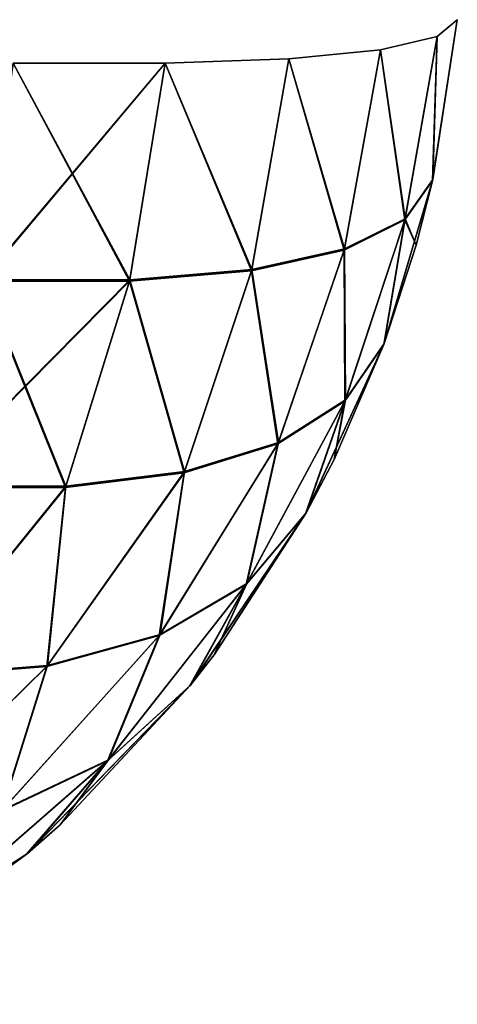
# Model space of a CAD drawing. Header units: millimetres. Extents: x -125 to 125, y -4 to 54.
# Tile 393 of 612: x 41.363 to 41.54, y -3.041 to -2.644. Entities that reach past the tile are written whole.
import ezdxf

# ---------------------------------------------------------------- set-up
doc = ezdxf.new("R2010")
doc.units = ezdxf.units.MM
doc.header["$LTSCALE"] = 65.185185
for name, color, linetype in [('243', 7, 'CONTINUOUS'), ('244', 7, 'CONTINUOUS'), ('245', 7, 'CONTINUOUS'), ('287', 7, 'CONTINUOUS'), ('288', 7, 'CONTINUOUS'), ('289', 7, 'CONTINUOUS')]:
    doc.layers.add(name, color=color, linetype=linetype)

msp = doc.modelspace()

# ---------------------------------------------------------------- linework, layer by layer
at = {"layer": '243', "color": 7, "linetype": 'Continuous'}
for points in [[(41.52992, -2.7085, 123.7456), (41.53993, -2.64358, 123.7456), (41.53178, -2.6504, 123.83168), (41.52992, -2.7085, 123.7456)], [(41.50889, -2.6557, 123.91517), (41.51883, -2.7244, 123.82926), (41.53178, -2.6504, 123.83168), (41.50889, -2.6557, 123.91517)], [(41.51883, -2.7244, 123.82926), (41.52992, -2.7085, 123.7456), (41.53178, -2.6504, 123.83168), (41.51883, -2.7244, 123.82926)], [(41.47195, -2.65932, 123.99356), (41.49426, -2.73661, 123.90883), (41.50889, -2.6557, 123.91517), (41.47195, -2.65932, 123.99356)], [(41.49426, -2.73661, 123.90883), (41.51883, -2.7244, 123.82926), (41.50889, -2.6557, 123.91517), (41.49426, -2.73661, 123.90883)], [(41.42206, -2.66116, 124.06449), (41.45688, -2.74494, 123.98378), (41.47195, -2.65932, 123.99356), (41.42206, -2.66116, 124.06449)], [(41.45688, -2.74494, 123.98378), (41.49426, -2.73661, 123.90883), (41.47195, -2.65932, 123.99356), (41.45688, -2.74494, 123.98378)], [(41.34821, -2.74917, 124.11149), (41.40773, -2.74917, 124.05198), (41.36072, -2.66116, 124.12582), (41.34821, -2.74917, 124.11149)], [(41.36072, -2.66116, 124.12582), (41.40773, -2.74917, 124.05198), (41.42206, -2.66116, 124.06449), (41.36072, -2.66116, 124.12582)], [(41.40773, -2.74917, 124.05198), (41.45688, -2.74494, 123.98378), (41.42206, -2.66116, 124.06449), (41.40773, -2.74917, 124.05198)], [(41.52992, -2.7085, 123.7456), (41.51883, -2.7244, 123.82926), (41.52336, -2.73465, 123.7456), (41.52992, -2.7085, 123.7456)], [(41.51883, -2.7244, 123.82926), (41.49426, -2.73661, 123.90883), (41.49462, -2.79757, 123.82275), (41.51883, -2.7244, 123.82926)], [(41.51883, -2.7244, 123.82926), (41.49462, -2.79757, 123.82275), (41.5103, -2.77475, 123.7456), (41.51883, -2.7244, 123.82926)], [(41.51883, -2.7244, 123.82926), (41.5103, -2.77475, 123.7456), (41.52336, -2.73465, 123.7456), (41.51883, -2.7244, 123.82926)], [(41.49426, -2.73661, 123.90883), (41.45688, -2.74494, 123.98378), (41.46758, -2.81478, 123.89596), (41.49426, -2.73661, 123.90883)], [(41.49426, -2.73661, 123.90883), (41.46758, -2.81478, 123.89596), (41.49462, -2.79757, 123.82275), (41.49426, -2.73661, 123.90883)], [(41.45688, -2.74494, 123.98378), (41.40773, -2.74917, 124.05198), (41.42966, -2.82651, 123.96533), (41.45688, -2.74494, 123.98378)], [(41.45688, -2.74494, 123.98378), (41.42966, -2.82651, 123.96533), (41.46758, -2.81478, 123.89596), (41.45688, -2.74494, 123.98378)], [(41.34821, -2.74917, 124.11149), (41.32532, -2.83245, 124.0856), (41.38184, -2.83245, 124.02909), (41.34821, -2.74917, 124.11149)], [(41.40773, -2.74917, 124.05198), (41.34821, -2.74917, 124.11149), (41.38184, -2.83245, 124.02909), (41.40773, -2.74917, 124.05198)], [(41.40773, -2.74917, 124.05198), (41.38184, -2.83245, 124.02909), (41.42966, -2.82651, 123.96533), (41.40773, -2.74917, 124.05198)], [(41.49462, -2.79757, 123.82275), (41.49028, -2.82113, 123.7456), (41.5103, -2.77475, 123.7456), (41.49462, -2.79757, 123.82275)], [(41.45476, -2.87162, 123.82119), (41.47873, -2.84315, 123.7456), (41.49462, -2.79757, 123.82275), (41.45476, -2.87162, 123.82119)], [(41.46758, -2.81478, 123.89596), (41.45476, -2.87162, 123.82119), (41.49462, -2.79757, 123.82275), (41.46758, -2.81478, 123.89596)], [(41.47873, -2.84315, 123.7456), (41.49028, -2.82113, 123.7456), (41.49462, -2.79757, 123.82275), (41.47873, -2.84315, 123.7456)], [(41.4197, -2.89223, 123.8933), (41.45476, -2.87162, 123.82119), (41.46758, -2.81478, 123.89596), (41.4197, -2.89223, 123.8933)], [(41.42966, -2.82651, 123.96533), (41.4197, -2.89223, 123.8933), (41.46758, -2.81478, 123.89596), (41.42966, -2.82651, 123.96533)], [(41.37429, -2.90482, 123.96137), (41.4197, -2.89223, 123.8933), (41.42966, -2.82651, 123.96533), (41.37429, -2.90482, 123.96137)], [(41.38184, -2.83245, 124.02909), (41.37429, -2.90482, 123.96137), (41.42966, -2.82651, 123.96533), (41.38184, -2.83245, 124.02909)], [(41.31976, -2.90906, 124.02352), (41.37429, -2.90482, 123.96137), (41.38184, -2.83245, 124.02909), (41.31976, -2.90906, 124.02352)], [(41.32532, -2.83245, 124.0856), (41.31976, -2.90906, 124.02352), (41.38184, -2.83245, 124.02909), (41.32532, -2.83245, 124.0856)], [(41.45476, -2.87162, 123.82119), (41.44182, -2.90003, 123.7456), (41.47873, -2.84315, 123.7456), (41.45476, -2.87162, 123.82119)], [(41.3988, -2.94282, 123.8167), (41.43194, -2.91275, 123.7456), (41.45476, -2.87162, 123.82119), (41.3988, -2.94282, 123.8167)], [(41.4197, -2.89223, 123.8933), (41.3988, -2.94282, 123.8167), (41.45476, -2.87162, 123.82119), (41.4197, -2.89223, 123.8933)], [(41.43194, -2.91275, 123.7456), (41.44182, -2.90003, 123.7456), (41.45476, -2.87162, 123.82119), (41.43194, -2.91275, 123.7456)], [(41.35595, -2.96319, 123.88497), (41.3988, -2.94282, 123.8167), (41.4197, -2.89223, 123.8933), (41.35595, -2.96319, 123.88497)], [(41.37429, -2.90482, 123.96137), (41.35595, -2.96319, 123.88497), (41.4197, -2.89223, 123.8933), (41.37429, -2.90482, 123.96137)], [(41.30442, -2.97351, 123.9494), (41.35595, -2.96319, 123.88497), (41.37429, -2.90482, 123.96137), (41.30442, -2.97351, 123.9494)], [(41.31976, -2.90906, 124.02352), (41.30442, -2.97351, 123.9494), (41.37429, -2.90482, 123.96137), (41.31976, -2.90906, 124.02352)], [(41.3988, -2.94282, 123.8167), (41.37964, -2.96863, 123.7456), (41.43194, -2.91275, 123.7456), (41.3988, -2.94282, 123.8167)], [(41.3252, -3.00704, 123.80899), (41.366, -2.98068, 123.7456), (41.3988, -2.94282, 123.8167), (41.3252, -3.00704, 123.80899)], [(41.35595, -2.96319, 123.88497), (41.3252, -3.00704, 123.80899), (41.3988, -2.94282, 123.8167), (41.35595, -2.96319, 123.88497)], [(41.366, -2.98068, 123.7456), (41.37964, -2.96863, 123.7456), (41.3988, -2.94282, 123.8167), (41.366, -2.98068, 123.7456)], [(41.3252, -3.00704, 123.80899), (41.30587, -3.0246, 123.7456), (41.366, -2.98068, 123.7456), (41.3252, -3.00704, 123.80899)]]:
    msp.add_3dface(points, dxfattribs=at)
at = {"layer": '244', "color": 7, "linetype": 'Continuous'}
for points in [[(41.53993, -2.64358, 123.7456), (41.52992, -2.7085, 123.7456), (41.53993, -2.64358, 123.16193), (41.53993, -2.64358, 123.7456)], [(41.53993, -2.64358, 123.16193), (41.52992, -2.7085, 123.7456), (41.52992, -2.7085, 123.16193), (41.53993, -2.64358, 123.16193)], [(41.52992, -2.7085, 123.16193), (41.52336, -2.73465, 123.7456), (41.52336, -2.73466, 123.16193), (41.52992, -2.7085, 123.16193)], [(41.52992, -2.7085, 123.7456), (41.52336, -2.73465, 123.7456), (41.52992, -2.7085, 123.16193), (41.52992, -2.7085, 123.7456)], [(41.52336, -2.73465, 123.7456), (41.5103, -2.77475, 123.7456), (41.52336, -2.73466, 123.16193), (41.52336, -2.73465, 123.7456)], [(41.52336, -2.73466, 123.16193), (41.5103, -2.77475, 123.7456), (41.5103, -2.77475, 123.16193), (41.52336, -2.73466, 123.16193)], [(41.5103, -2.77475, 123.16193), (41.49028, -2.82113, 123.7456), (41.49028, -2.82113, 123.16193), (41.5103, -2.77475, 123.16193)], [(41.5103, -2.77475, 123.7456), (41.49028, -2.82113, 123.7456), (41.5103, -2.77475, 123.16193), (41.5103, -2.77475, 123.7456)], [(41.49028, -2.82113, 123.7456), (41.47873, -2.84315, 123.7456), (41.49028, -2.82113, 123.16193), (41.49028, -2.82113, 123.7456)], [(41.49028, -2.82113, 123.16193), (41.47873, -2.84315, 123.7456), (41.47873, -2.84315, 123.16193), (41.49028, -2.82113, 123.16193)], [(41.47873, -2.84315, 123.16193), (41.44182, -2.90003, 123.7456), (41.44181, -2.90003, 123.16193), (41.47873, -2.84315, 123.16193)], [(41.47873, -2.84315, 123.7456), (41.44182, -2.90003, 123.7456), (41.47873, -2.84315, 123.16193), (41.47873, -2.84315, 123.7456)], [(41.44181, -2.90003, 123.16193), (41.43194, -2.91275, 123.7456), (41.43194, -2.91275, 123.16193), (41.44181, -2.90003, 123.16193)], [(41.44182, -2.90003, 123.7456), (41.43194, -2.91275, 123.7456), (41.44181, -2.90003, 123.16193), (41.44182, -2.90003, 123.7456)], [(41.43194, -2.91275, 123.16193), (41.37964, -2.96863, 123.7456), (41.37964, -2.96863, 123.16193), (41.43194, -2.91275, 123.16193)], [(41.43194, -2.91275, 123.7456), (41.37964, -2.96863, 123.7456), (41.43194, -2.91275, 123.16193), (41.43194, -2.91275, 123.7456)], [(41.37964, -2.96863, 123.16193), (41.366, -2.98068, 123.7456), (41.366, -2.98068, 123.16193), (41.37964, -2.96863, 123.16193)], [(41.37964, -2.96863, 123.7456), (41.366, -2.98068, 123.7456), (41.37964, -2.96863, 123.16193), (41.37964, -2.96863, 123.7456)], [(41.366, -2.98068, 123.7456), (41.30587, -3.0246, 123.7456), (41.366, -2.98068, 123.16193), (41.366, -2.98068, 123.7456)], [(41.366, -2.98068, 123.16193), (41.30587, -3.0246, 123.7456), (41.30587, -3.0246, 123.16193), (41.366, -2.98068, 123.16193)]]:
    msp.add_3dface(points, dxfattribs=at)
at = {"layer": '245', "color": 7, "linetype": 'Continuous'}
for points in [[(41.53993, -2.64358, 123.16193), (41.52992, -2.7085, 123.16193), (41.53178, -2.6504, 123.07585), (41.53993, -2.64358, 123.16193)], [(41.53178, -2.6504, 123.07585), (41.51883, -2.7244, 123.07826), (41.50889, -2.6557, 122.99235), (41.53178, -2.6504, 123.07585)], [(41.52992, -2.7085, 123.16193), (41.51883, -2.7244, 123.07826), (41.53178, -2.6504, 123.07585), (41.52992, -2.7085, 123.16193)], [(41.50889, -2.6557, 122.99235), (41.49426, -2.73661, 122.99869), (41.47195, -2.65932, 122.91397), (41.50889, -2.6557, 122.99235)], [(41.51883, -2.7244, 123.07826), (41.49426, -2.73661, 122.99869), (41.50889, -2.6557, 122.99235), (41.51883, -2.7244, 123.07826)], [(41.47195, -2.65932, 122.91397), (41.45688, -2.74494, 122.92374), (41.42206, -2.66116, 122.84304), (41.47195, -2.65932, 122.91397)], [(41.49426, -2.73661, 122.99869), (41.45688, -2.74494, 122.92374), (41.47195, -2.65932, 122.91397), (41.49426, -2.73661, 122.99869)], [(41.40773, -2.74917, 122.85555), (41.34821, -2.74917, 122.79603), (41.42206, -2.66116, 122.84304), (41.40773, -2.74917, 122.85555)], [(41.42206, -2.66116, 122.84304), (41.34821, -2.74917, 122.79603), (41.36072, -2.66116, 122.78171), (41.42206, -2.66116, 122.84304)], [(41.45688, -2.74494, 122.92374), (41.40773, -2.74917, 122.85555), (41.42206, -2.66116, 122.84304), (41.45688, -2.74494, 122.92374)], [(41.52992, -2.7085, 123.16193), (41.52336, -2.73466, 123.16193), (41.5103, -2.77475, 123.16193), (41.52992, -2.7085, 123.16193)], [(41.52992, -2.7085, 123.16193), (41.5103, -2.77475, 123.16193), (41.51883, -2.7244, 123.07826), (41.52992, -2.7085, 123.16193)], [(41.49426, -2.73661, 122.99869), (41.51883, -2.7244, 123.07826), (41.49462, -2.79757, 123.08478), (41.49426, -2.73661, 122.99869)], [(41.51883, -2.7244, 123.07826), (41.5103, -2.77475, 123.16193), (41.49462, -2.79757, 123.08478), (41.51883, -2.7244, 123.07826)], [(41.45688, -2.74494, 122.92374), (41.49426, -2.73661, 122.99869), (41.46758, -2.81478, 123.01157), (41.45688, -2.74494, 122.92374)], [(41.49426, -2.73661, 122.99869), (41.49462, -2.79757, 123.08478), (41.46758, -2.81478, 123.01157), (41.49426, -2.73661, 122.99869)], [(41.40773, -2.74917, 122.85555), (41.45688, -2.74494, 122.92374), (41.42966, -2.82651, 122.9422), (41.40773, -2.74917, 122.85555)], [(41.45688, -2.74494, 122.92374), (41.46758, -2.81478, 123.01157), (41.42966, -2.82651, 122.9422), (41.45688, -2.74494, 122.92374)], [(41.40773, -2.74917, 122.85555), (41.38184, -2.83245, 122.87844), (41.32532, -2.83245, 122.82193), (41.40773, -2.74917, 122.85555)], [(41.34821, -2.74917, 122.79603), (41.40773, -2.74917, 122.85555), (41.32532, -2.83245, 122.82193), (41.34821, -2.74917, 122.79603)], [(41.40773, -2.74917, 122.85555), (41.42966, -2.82651, 122.9422), (41.38184, -2.83245, 122.87844), (41.40773, -2.74917, 122.85555)], [(41.5103, -2.77475, 123.16193), (41.49028, -2.82113, 123.16193), (41.47873, -2.84315, 123.16193), (41.5103, -2.77475, 123.16193)], [(41.5103, -2.77475, 123.16193), (41.47873, -2.84315, 123.16193), (41.49462, -2.79757, 123.08478), (41.5103, -2.77475, 123.16193)], [(41.49462, -2.79757, 123.08478), (41.45476, -2.87162, 123.08634), (41.46758, -2.81478, 123.01157), (41.49462, -2.79757, 123.08478)], [(41.47873, -2.84315, 123.16193), (41.45476, -2.87162, 123.08634), (41.49462, -2.79757, 123.08478), (41.47873, -2.84315, 123.16193)], [(41.46758, -2.81478, 123.01157), (41.4197, -2.89223, 123.01422), (41.42966, -2.82651, 122.9422), (41.46758, -2.81478, 123.01157)], [(41.45476, -2.87162, 123.08634), (41.4197, -2.89223, 123.01422), (41.46758, -2.81478, 123.01157), (41.45476, -2.87162, 123.08634)], [(41.4197, -2.89223, 123.01422), (41.37429, -2.90482, 122.94616), (41.42966, -2.82651, 122.9422), (41.4197, -2.89223, 123.01422)], [(41.42966, -2.82651, 122.9422), (41.37429, -2.90482, 122.94616), (41.38184, -2.83245, 122.87844), (41.42966, -2.82651, 122.9422)], [(41.37429, -2.90482, 122.94616), (41.31976, -2.90906, 122.88401), (41.38184, -2.83245, 122.87844), (41.37429, -2.90482, 122.94616)], [(41.38184, -2.83245, 122.87844), (41.31976, -2.90906, 122.88401), (41.32532, -2.83245, 122.82193), (41.38184, -2.83245, 122.87844)], [(41.47873, -2.84315, 123.16193), (41.44181, -2.90003, 123.16193), (41.43194, -2.91275, 123.16193), (41.47873, -2.84315, 123.16193)], [(41.47873, -2.84315, 123.16193), (41.43194, -2.91275, 123.16193), (41.45476, -2.87162, 123.08634), (41.47873, -2.84315, 123.16193)], [(41.45476, -2.87162, 123.08634), (41.3988, -2.94282, 123.09083), (41.4197, -2.89223, 123.01422), (41.45476, -2.87162, 123.08634)], [(41.43194, -2.91275, 123.16193), (41.3988, -2.94282, 123.09083), (41.45476, -2.87162, 123.08634), (41.43194, -2.91275, 123.16193)], [(41.3988, -2.94282, 123.09083), (41.35595, -2.96319, 123.02255), (41.4197, -2.89223, 123.01422), (41.3988, -2.94282, 123.09083)], [(41.4197, -2.89223, 123.01422), (41.35595, -2.96319, 123.02255), (41.37429, -2.90482, 122.94616), (41.4197, -2.89223, 123.01422)], [(41.35595, -2.96319, 123.02255), (41.30442, -2.97351, 122.95813), (41.37429, -2.90482, 122.94616), (41.35595, -2.96319, 123.02255)], [(41.37429, -2.90482, 122.94616), (41.30442, -2.97351, 122.95813), (41.31976, -2.90906, 122.88401), (41.37429, -2.90482, 122.94616)], [(41.43194, -2.91275, 123.16193), (41.366, -2.98068, 123.16193), (41.3988, -2.94282, 123.09083), (41.43194, -2.91275, 123.16193)], [(41.43194, -2.91275, 123.16193), (41.37964, -2.96863, 123.16193), (41.366, -2.98068, 123.16193), (41.43194, -2.91275, 123.16193)], [(41.3988, -2.94282, 123.09083), (41.3252, -3.00704, 123.09854), (41.35595, -2.96319, 123.02255), (41.3988, -2.94282, 123.09083)], [(41.366, -2.98068, 123.16193), (41.3252, -3.00704, 123.09854), (41.3988, -2.94282, 123.09083), (41.366, -2.98068, 123.16193)], [(41.366, -2.98068, 123.16193), (41.30587, -3.0246, 123.16193), (41.27716, -3.04116, 123.16193), (41.366, -2.98068, 123.16193)], [(41.366, -2.98068, 123.16193), (41.27716, -3.04116, 123.16193), (41.3252, -3.00704, 123.09854), (41.366, -2.98068, 123.16193)]]:
    msp.add_3dface(points, dxfattribs=at)
at = {"layer": '287', "color": 7, "linetype": 'Continuous'}
for points in [[(41.53178, -2.6504, -123.83168), (41.53993, -2.64358, -123.7456), (41.53001, -2.7081, -123.7456), (41.53178, -2.6504, -123.83168)], [(41.50889, -2.6557, -123.91517), (41.53178, -2.6504, -123.83168), (41.51894, -2.72396, -123.8293), (41.50889, -2.6557, -123.91517)], [(41.51894, -2.72396, -123.8293), (41.53178, -2.6504, -123.83168), (41.53001, -2.7081, -123.7456), (41.51894, -2.72396, -123.8293)], [(41.47195, -2.65932, -123.99356), (41.50889, -2.6557, -123.91517), (41.49438, -2.73613, -123.9089), (41.47195, -2.65932, -123.99356)], [(41.49438, -2.73613, -123.9089), (41.50889, -2.6557, -123.91517), (41.51894, -2.72396, -123.8293), (41.49438, -2.73613, -123.9089)], [(41.42206, -2.66116, -124.06449), (41.47195, -2.65932, -123.99356), (41.457, -2.74444, -123.98387), (41.42206, -2.66116, -124.06449)], [(41.457, -2.74444, -123.98387), (41.47195, -2.65932, -123.99356), (41.49438, -2.73613, -123.9089), (41.457, -2.74444, -123.98387)], [(41.36072, -2.66116, -124.12582), (41.42206, -2.66116, -124.06449), (41.34832, -2.74865, -124.11161), (41.36072, -2.66116, -124.12582)], [(41.34832, -2.74865, -124.11161), (41.42206, -2.66116, -124.06449), (41.40785, -2.74865, -124.05209), (41.34832, -2.74865, -124.11161)], [(41.40785, -2.74865, -124.05209), (41.42206, -2.66116, -124.06449), (41.457, -2.74444, -123.98387), (41.40785, -2.74865, -124.05209)], [(41.51894, -2.72396, -123.8293), (41.53001, -2.7081, -123.7456), (41.51045, -2.77434, -123.7456), (41.51894, -2.72396, -123.8293)], [(41.51045, -2.77434, -123.7456), (41.53001, -2.7081, -123.7456), (41.52336, -2.73465, -123.7456), (41.51045, -2.77434, -123.7456)], [(41.49438, -2.73613, -123.9089), (41.51894, -2.72396, -123.8293), (41.4948, -2.79714, -123.82279), (41.49438, -2.73613, -123.9089)], [(41.4948, -2.79714, -123.82279), (41.51894, -2.72396, -123.8293), (41.51045, -2.77434, -123.7456), (41.4948, -2.79714, -123.82279)], [(41.457, -2.74444, -123.98387), (41.49438, -2.73613, -123.9089), (41.46778, -2.81433, -123.89605), (41.457, -2.74444, -123.98387)], [(41.46778, -2.81433, -123.89605), (41.49438, -2.73613, -123.9089), (41.4948, -2.79714, -123.82279), (41.46778, -2.81433, -123.89605)], [(41.40785, -2.74865, -124.05209), (41.457, -2.74444, -123.98387), (41.42986, -2.82604, -123.96546), (41.40785, -2.74865, -124.05209)], [(41.42986, -2.82604, -123.96546), (41.457, -2.74444, -123.98387), (41.46778, -2.81433, -123.89605), (41.42986, -2.82604, -123.96546)], [(41.34832, -2.74865, -124.11161), (41.40785, -2.74865, -124.05209), (41.32549, -2.83197, -124.08579), (41.34832, -2.74865, -124.11161)], [(41.32549, -2.83197, -124.08579), (41.40785, -2.74865, -124.05209), (41.38203, -2.83197, -124.02925), (41.32549, -2.83197, -124.08579)], [(41.38203, -2.83197, -124.02925), (41.40785, -2.74865, -124.05209), (41.42986, -2.82604, -123.96546), (41.38203, -2.83197, -124.02925)], [(41.4948, -2.79714, -123.82279), (41.51045, -2.77434, -123.7456), (41.47896, -2.84274, -123.7456), (41.4948, -2.79714, -123.82279)], [(41.47896, -2.84274, -123.7456), (41.51045, -2.77434, -123.7456), (41.49028, -2.82113, -123.7456), (41.47896, -2.84274, -123.7456)], [(41.46778, -2.81433, -123.89605), (41.4948, -2.79714, -123.82279), (41.45503, -2.8712, -123.82125), (41.46778, -2.81433, -123.89605)], [(41.45503, -2.8712, -123.82125), (41.4948, -2.79714, -123.82279), (41.47896, -2.84274, -123.7456), (41.45503, -2.8712, -123.82125)], [(41.42986, -2.82604, -123.96546), (41.46778, -2.81433, -123.89605), (41.41998, -2.8918, -123.89343), (41.42986, -2.82604, -123.96546)], [(41.41998, -2.8918, -123.89343), (41.46778, -2.81433, -123.89605), (41.45503, -2.8712, -123.82125), (41.41998, -2.8918, -123.89343)], [(41.37456, -2.9044, -123.96156), (41.42986, -2.82604, -123.96546), (41.41998, -2.8918, -123.89343), (41.37456, -2.9044, -123.96156)], [(41.38203, -2.83197, -124.02925), (41.42986, -2.82604, -123.96546), (41.37456, -2.9044, -123.96156), (41.38203, -2.83197, -124.02925)], [(41.31999, -2.90863, -124.02376), (41.38203, -2.83197, -124.02925), (41.37456, -2.9044, -123.96156), (41.31999, -2.90863, -124.02376)], [(41.32549, -2.83197, -124.08579), (41.38203, -2.83197, -124.02925), (41.31999, -2.90863, -124.02376), (41.32549, -2.83197, -124.08579)], [(41.45503, -2.8712, -123.82125), (41.47896, -2.84274, -123.7456), (41.43227, -2.91234, -123.7456), (41.45503, -2.8712, -123.82125)], [(41.43227, -2.91234, -123.7456), (41.47896, -2.84274, -123.7456), (41.44182, -2.90003, -123.7456), (41.43227, -2.91234, -123.7456)], [(41.41998, -2.8918, -123.89343), (41.45503, -2.8712, -123.82125), (41.39916, -2.94242, -123.81677), (41.41998, -2.8918, -123.89343)], [(41.39916, -2.94242, -123.81677), (41.45503, -2.8712, -123.82125), (41.43227, -2.91234, -123.7456), (41.39916, -2.94242, -123.81677)], [(41.37456, -2.9044, -123.96156), (41.41998, -2.8918, -123.89343), (41.35631, -2.96281, -123.88515), (41.37456, -2.9044, -123.96156)], [(41.35631, -2.96281, -123.88515), (41.41998, -2.8918, -123.89343), (41.39916, -2.94242, -123.81677), (41.35631, -2.96281, -123.88515)], [(41.30474, -2.97315, -123.94965), (41.37456, -2.9044, -123.96156), (41.35631, -2.96281, -123.88515), (41.30474, -2.97315, -123.94965)], [(41.31999, -2.90863, -124.02376), (41.37456, -2.9044, -123.96156), (41.30474, -2.97315, -123.94965), (41.31999, -2.90863, -124.02376)], [(41.39916, -2.94242, -123.81677), (41.43227, -2.91234, -123.7456), (41.36645, -2.98029, -123.7456), (41.39916, -2.94242, -123.81677)], [(41.36645, -2.98029, -123.7456), (41.43227, -2.91234, -123.7456), (41.37964, -2.96863, -123.7456), (41.36645, -2.98029, -123.7456)], [(41.35631, -2.96281, -123.88515), (41.39916, -2.94242, -123.81677), (41.32566, -3.00671, -123.80909), (41.35631, -2.96281, -123.88515)], [(41.32566, -3.00671, -123.80909), (41.39916, -2.94242, -123.81677), (41.36645, -2.98029, -123.7456), (41.32566, -3.00671, -123.80909)], [(41.32566, -3.00671, -123.80909), (41.36645, -2.98029, -123.7456), (41.27777, -3.04084, -123.7456), (41.32566, -3.00671, -123.80909)], [(41.27777, -3.04084, -123.7456), (41.36645, -2.98029, -123.7456), (41.30587, -3.0246, -123.7456), (41.27777, -3.04084, -123.7456)]]:
    msp.add_3dface(points, dxfattribs=at)
at = {"layer": '288', "color": 7, "linetype": 'Continuous'}
for points in [[(41.53993, -2.64358, -123.7456), (41.53993, -2.64358, -123.16193), (41.53001, -2.7081, -123.16193), (41.53993, -2.64358, -123.7456)], [(41.53001, -2.7081, -123.7456), (41.53993, -2.64358, -123.7456), (41.53001, -2.7081, -123.16193), (41.53001, -2.7081, -123.7456)], [(41.52336, -2.73465, -123.7456), (41.53001, -2.7081, -123.7456), (41.52336, -2.73466, -123.16193), (41.52336, -2.73465, -123.7456)], [(41.52336, -2.73466, -123.16193), (41.53001, -2.7081, -123.7456), (41.53001, -2.7081, -123.16193), (41.52336, -2.73466, -123.16193)], [(41.51045, -2.77434, -123.7456), (41.52336, -2.73465, -123.7456), (41.51045, -2.77434, -123.16193), (41.51045, -2.77434, -123.7456)], [(41.51045, -2.77434, -123.16193), (41.52336, -2.73465, -123.7456), (41.52336, -2.73466, -123.16193), (41.51045, -2.77434, -123.16193)], [(41.49028, -2.82113, -123.7456), (41.51045, -2.77434, -123.7456), (41.49028, -2.82113, -123.16193), (41.49028, -2.82113, -123.7456)], [(41.49028, -2.82113, -123.16193), (41.51045, -2.77434, -123.7456), (41.51045, -2.77434, -123.16193), (41.49028, -2.82113, -123.16193)], [(41.47896, -2.84274, -123.7456), (41.49028, -2.82113, -123.7456), (41.47896, -2.84274, -123.16193), (41.47896, -2.84274, -123.7456)], [(41.47896, -2.84274, -123.16193), (41.49028, -2.82113, -123.7456), (41.49028, -2.82113, -123.16193), (41.47896, -2.84274, -123.16193)], [(41.44182, -2.90003, -123.7456), (41.47896, -2.84274, -123.7456), (41.44181, -2.90003, -123.16193), (41.44182, -2.90003, -123.7456)], [(41.44181, -2.90003, -123.16193), (41.47896, -2.84274, -123.7456), (41.47896, -2.84274, -123.16193), (41.44181, -2.90003, -123.16193)], [(41.43227, -2.91234, -123.16193), (41.44182, -2.90003, -123.7456), (41.44181, -2.90003, -123.16193), (41.43227, -2.91234, -123.16193)], [(41.43227, -2.91234, -123.7456), (41.44182, -2.90003, -123.7456), (41.43227, -2.91234, -123.16193), (41.43227, -2.91234, -123.7456)], [(41.37964, -2.96863, -123.16193), (41.43227, -2.91234, -123.7456), (41.43227, -2.91234, -123.16193), (41.37964, -2.96863, -123.16193)], [(41.37964, -2.96863, -123.7456), (41.43227, -2.91234, -123.7456), (41.37964, -2.96863, -123.16193), (41.37964, -2.96863, -123.7456)], [(41.36645, -2.98029, -123.7456), (41.37964, -2.96863, -123.7456), (41.36645, -2.98029, -123.16193), (41.36645, -2.98029, -123.7456)], [(41.36645, -2.98029, -123.16193), (41.37964, -2.96863, -123.7456), (41.37964, -2.96863, -123.16193), (41.36645, -2.98029, -123.16193)], [(41.30587, -3.0246, -123.7456), (41.36645, -2.98029, -123.7456), (41.30587, -3.0246, -123.16193), (41.30587, -3.0246, -123.7456)], [(41.30587, -3.0246, -123.16193), (41.36645, -2.98029, -123.7456), (41.36645, -2.98029, -123.16193), (41.30587, -3.0246, -123.16193)]]:
    msp.add_3dface(points, dxfattribs=at)
at = {"layer": '289', "color": 7, "linetype": 'Continuous'}
for points in [[(41.53001, -2.7081, -123.16193), (41.53993, -2.64358, -123.16193), (41.53178, -2.6504, -123.07585), (41.53001, -2.7081, -123.16193)], [(41.53178, -2.6504, -123.07585), (41.50889, -2.6557, -122.99235), (41.51894, -2.72396, -123.07822), (41.53178, -2.6504, -123.07585)], [(41.53001, -2.7081, -123.16193), (41.53178, -2.6504, -123.07585), (41.51894, -2.72396, -123.07822), (41.53001, -2.7081, -123.16193)], [(41.50889, -2.6557, -122.99235), (41.47195, -2.65932, -122.91397), (41.49438, -2.73613, -122.99862), (41.50889, -2.6557, -122.99235)], [(41.51894, -2.72396, -123.07822), (41.50889, -2.6557, -122.99235), (41.49438, -2.73613, -122.99862), (41.51894, -2.72396, -123.07822)], [(41.47195, -2.65932, -122.91397), (41.42206, -2.66116, -122.84304), (41.457, -2.74444, -122.92365), (41.47195, -2.65932, -122.91397)], [(41.49438, -2.73613, -122.99862), (41.47195, -2.65932, -122.91397), (41.457, -2.74444, -122.92365), (41.49438, -2.73613, -122.99862)], [(41.40785, -2.74865, -122.85544), (41.36072, -2.66116, -122.78171), (41.34832, -2.74865, -122.79591), (41.40785, -2.74865, -122.85544)], [(41.42206, -2.66116, -122.84304), (41.36072, -2.66116, -122.78171), (41.40785, -2.74865, -122.85544), (41.42206, -2.66116, -122.84304)], [(41.457, -2.74444, -122.92365), (41.42206, -2.66116, -122.84304), (41.40785, -2.74865, -122.85544), (41.457, -2.74444, -122.92365)], [(41.52336, -2.73466, -123.16193), (41.53001, -2.7081, -123.16193), (41.51894, -2.72396, -123.07822), (41.52336, -2.73466, -123.16193)], [(41.51894, -2.72396, -123.07822), (41.49438, -2.73613, -122.99862), (41.4948, -2.79714, -123.08473), (41.51894, -2.72396, -123.07822)], [(41.51045, -2.77434, -123.16193), (41.51894, -2.72396, -123.07822), (41.4948, -2.79714, -123.08473), (41.51045, -2.77434, -123.16193)], [(41.51045, -2.77434, -123.16193), (41.52336, -2.73466, -123.16193), (41.51894, -2.72396, -123.07822), (41.51045, -2.77434, -123.16193)], [(41.49438, -2.73613, -122.99862), (41.457, -2.74444, -122.92365), (41.46778, -2.81433, -123.01147), (41.49438, -2.73613, -122.99862)], [(41.4948, -2.79714, -123.08473), (41.49438, -2.73613, -122.99862), (41.46778, -2.81433, -123.01147), (41.4948, -2.79714, -123.08473)], [(41.457, -2.74444, -122.92365), (41.40785, -2.74865, -122.85544), (41.42986, -2.82604, -122.94206), (41.457, -2.74444, -122.92365)], [(41.46778, -2.81433, -123.01147), (41.457, -2.74444, -122.92365), (41.42986, -2.82604, -122.94206), (41.46778, -2.81433, -123.01147)], [(41.38203, -2.83197, -122.87827), (41.34832, -2.74865, -122.79591), (41.32549, -2.83197, -122.82174), (41.38203, -2.83197, -122.87827)], [(41.40785, -2.74865, -122.85544), (41.34832, -2.74865, -122.79591), (41.38203, -2.83197, -122.87827), (41.40785, -2.74865, -122.85544)], [(41.42986, -2.82604, -122.94206), (41.40785, -2.74865, -122.85544), (41.38203, -2.83197, -122.87827), (41.42986, -2.82604, -122.94206)], [(41.49028, -2.82113, -123.16193), (41.51045, -2.77434, -123.16193), (41.4948, -2.79714, -123.08473), (41.49028, -2.82113, -123.16193)], [(41.4948, -2.79714, -123.08473), (41.46778, -2.81433, -123.01147), (41.45503, -2.8712, -123.08628), (41.4948, -2.79714, -123.08473)], [(41.47896, -2.84274, -123.16193), (41.4948, -2.79714, -123.08473), (41.45503, -2.8712, -123.08628), (41.47896, -2.84274, -123.16193)], [(41.47896, -2.84274, -123.16193), (41.49028, -2.82113, -123.16193), (41.4948, -2.79714, -123.08473), (41.47896, -2.84274, -123.16193)], [(41.46778, -2.81433, -123.01147), (41.42986, -2.82604, -122.94206), (41.41998, -2.8918, -123.01409), (41.46778, -2.81433, -123.01147)], [(41.45503, -2.8712, -123.08628), (41.46778, -2.81433, -123.01147), (41.41998, -2.8918, -123.01409), (41.45503, -2.8712, -123.08628)], [(41.42986, -2.82604, -122.94206), (41.38203, -2.83197, -122.87827), (41.37456, -2.9044, -122.94597), (41.42986, -2.82604, -122.94206)], [(41.41998, -2.8918, -123.01409), (41.42986, -2.82604, -122.94206), (41.37456, -2.9044, -122.94597), (41.41998, -2.8918, -123.01409)], [(41.38203, -2.83197, -122.87827), (41.32549, -2.83197, -122.82174), (41.31999, -2.90863, -122.88377), (41.38203, -2.83197, -122.87827)], [(41.37456, -2.9044, -122.94597), (41.38203, -2.83197, -122.87827), (41.31999, -2.90863, -122.88377), (41.37456, -2.9044, -122.94597)], [(41.44181, -2.90003, -123.16193), (41.47896, -2.84274, -123.16193), (41.45503, -2.8712, -123.08628), (41.44181, -2.90003, -123.16193)], [(41.45503, -2.8712, -123.08628), (41.41998, -2.8918, -123.01409), (41.39916, -2.94242, -123.09075), (41.45503, -2.8712, -123.08628)], [(41.43227, -2.91234, -123.16193), (41.45503, -2.8712, -123.08628), (41.39916, -2.94242, -123.09075), (41.43227, -2.91234, -123.16193)], [(41.43227, -2.91234, -123.16193), (41.44181, -2.90003, -123.16193), (41.45503, -2.8712, -123.08628), (41.43227, -2.91234, -123.16193)], [(41.41998, -2.8918, -123.01409), (41.37456, -2.9044, -122.94597), (41.35631, -2.96281, -123.02238), (41.41998, -2.8918, -123.01409)], [(41.39916, -2.94242, -123.09075), (41.41998, -2.8918, -123.01409), (41.35631, -2.96281, -123.02238), (41.39916, -2.94242, -123.09075)], [(41.37456, -2.9044, -122.94597), (41.31999, -2.90863, -122.88377), (41.30474, -2.97315, -122.95787), (41.37456, -2.9044, -122.94597)], [(41.35631, -2.96281, -123.02238), (41.37456, -2.9044, -122.94597), (41.30474, -2.97315, -122.95787), (41.35631, -2.96281, -123.02238)], [(41.37964, -2.96863, -123.16193), (41.43227, -2.91234, -123.16193), (41.39916, -2.94242, -123.09075), (41.37964, -2.96863, -123.16193)], [(41.39916, -2.94242, -123.09075), (41.35631, -2.96281, -123.02238), (41.32566, -3.00671, -123.09843), (41.39916, -2.94242, -123.09075)], [(41.36645, -2.98029, -123.16193), (41.39916, -2.94242, -123.09075), (41.32566, -3.00671, -123.09843), (41.36645, -2.98029, -123.16193)], [(41.36645, -2.98029, -123.16193), (41.37964, -2.96863, -123.16193), (41.39916, -2.94242, -123.09075), (41.36645, -2.98029, -123.16193)], [(41.30587, -3.0246, -123.16193), (41.36645, -2.98029, -123.16193), (41.32566, -3.00671, -123.09843), (41.30587, -3.0246, -123.16193)]]:
    msp.add_3dface(points, dxfattribs=at)

doc.saveas('drawing.dxf')
